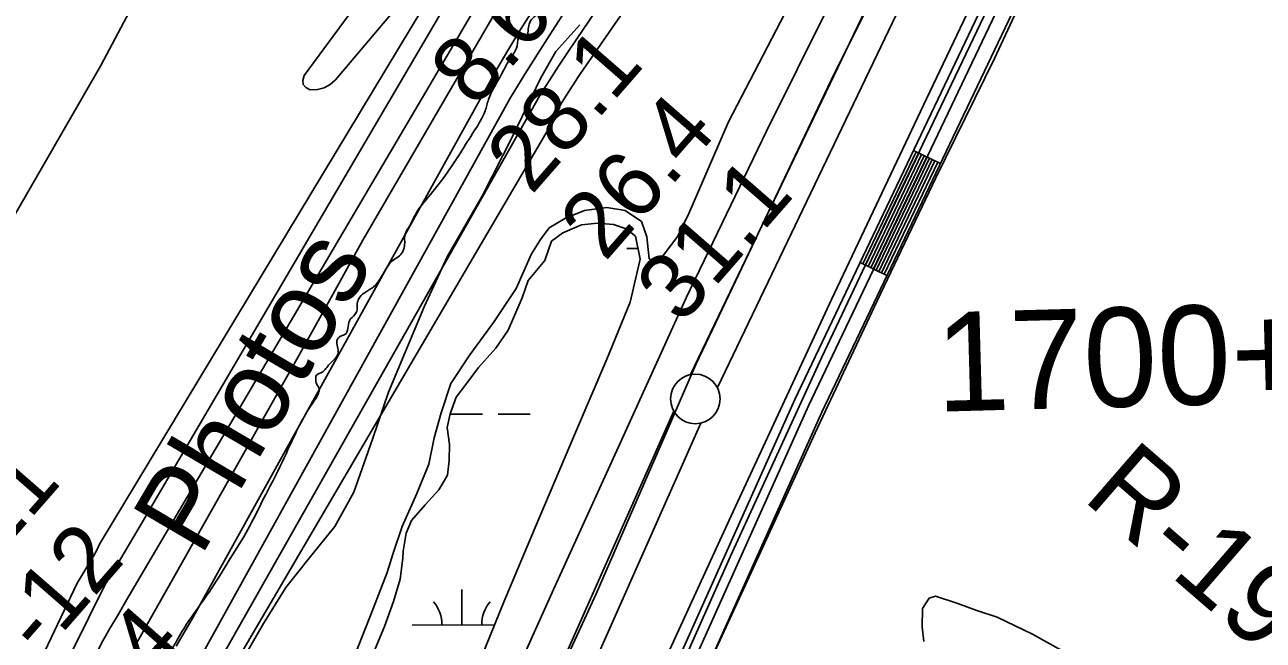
# Model space of a CAD drawing. Extents: x 3324104 to 3361979, y 612876 to 638273.
# Drawn here: x 3339241 to 3340489, y 621966 to 622586 of the extents above; entities that cross this region are included whole.
import ezdxf

# ---------------------------------------------------------------- set-up
doc = ezdxf.new("R2010")
doc.units = 0
for name, color, linetype in [('V-FLOD-BASE', 7, 'Continuous'), ('V-LEVE-TOET', 7, 'Continuous'), ('V-RIVR-EDGE', 7, 'Continuous'), ('V-RIVR-IDEN', 7, 'Continuous'), ('V-RIVR-RANG', 7, 'Continuous'), ('V-RIVR-RANG-IDEN', 7, 'Continuous'), ('V-ROAD-CNTR', 7, 'Continuous'), ('V-SITE-VEGE', 7, 'Continuous'), ('V-SURV-IDEN', 7, 'Continuous'), ('V-SURV-LINE', 7, 'Continuous'), ('V-TOPO-DPTH', 7, 'Continuous'), ('V-TOPO-MAJR', 7, 'Continuous'), ('V-TOPO-MINR', 7, 'Continuous'), ('V-TOPO-SHOR', 7, 'Continuous'), ('V-TOPO-WATR', 7, 'Continuous'), ('V-WETL-SWMP', 7, 'Continuous')]:
    doc.layers.add(name, color=color, linetype=linetype)

msp = doc.modelspace()

# ---------------------------------------------------------------- linework, layer by layer
at = {"layer": 'V-FLOD-BASE'}
msp.add_lwpolyline([(3339312.7, 620882.4), (3339404.9, 621089.8), (3339494.8, 621286.7), (3339586.4, 621493.4), (3339673.4, 621686.8), (3339741.3, 621847.5), (3339817, 622012.2), (3339917.6, 622243.4), (3340054, 622530.2), (3340122.8, 622669), (3340197.7, 622825.3), (3340261.4, 622955.1), (3340303.3, 623031), (3340345.5, 623087.2), (3340405.7, 623158.4), (3340514.4, 623282.9), (3340676.8, 623471.8)], dxfattribs=at)
at = {"layer": 'V-LEVE-TOET'}
for points in [[(3339416.8, 620890.1), (3339510.6, 621102.4), (3339609.6, 621324.5), (3339704.8, 621540.3), (3339774.2, 621702.3), (3339864.8, 621898.5), (3339953.2, 622091.1), (3340054.1, 622308.9), (3340149.8, 622511.3), (3340261.8, 622746.5), (3340341.6, 622906.9), (3340382.1, 622977.2), (3340453.4, 623072.9), (3340537.4, 623166.2), (3340664.9, 623312.1), (3340768.6, 623435.3)], [(3340579.5, 623411.9), (3340453.5, 623271.6), (3340338.8, 623133.2), (3340263.9, 623034), (3340226.3, 622965.8), (3340182, 622876.5), (3340112.2, 622727.8), (3339988.7, 622478.8), (3339907.9, 622310.7), (3339844.7, 622171.7), (3339774.1, 622016.8), (3339706.5, 621866.6), (3339613.4, 621655), (3339536.3, 621491.7), (3339464, 621327.6), (3339384.4, 621148.9), (3339298.2, 620958.3), (3339251.4, 620856.3)]]:
    msp.add_lwpolyline(points, dxfattribs=at)
at = {"layer": 'V-RIVR-EDGE'}
msp.add_spline([(3338849.5, 620833.7), (3338863.9, 620858.4), (3338873.2, 620877), (3338879.5, 620892.9), (3338887.7, 620911.1), (3338889.2, 620920.8), (3338889.3, 620930.9), (3338889.3, 620936.7), (3338892.8, 620944.8), (3338909.2, 620979.3), (3338928.6, 621017.7), (3338934.9, 621032.8), (3338933, 621036.3), (3338935.3, 621042.1), (3338955.2, 621075.8), (3338956.3, 621080), (3338951.3, 621082.4), (3338952.5, 621087.4), (3338954, 621094.8), (3338957.5, 621099.4), (3338963, 621104.8), (3338961.4, 621110.7), (3338960.7, 621117.6), (3338962.2, 621121.5), (3338980.9, 621151.3), (3338987.5, 621160.2), (3338994.6, 621173), (3339001.6, 621180.4), (3339008.6, 621185.8), (3339012.8, 621191.6), (3339013.6, 621197), (3339013.2, 621200.9), (3339009.8, 621206.7), (3339008.2, 621211.8), (3339009, 621213.7), (3339012.5, 621216.8), (3339014.8, 621221.1), (3339014.9, 621226.5), (3339018.4, 621227.2), (3339028, 621227.6), (3339031.2, 621232.3), (3339035.1, 621243.9), (3339039.8, 621256.3), (3339042.9, 621268.7), (3339045.6, 621270.2), (3339049.9, 621273.7), (3339052.6, 621276.8), (3339055.3, 621283.8), (3339058.5, 621297.7), (3339063.5, 621308.2), (3339066.3, 621319), (3339072.9, 621338), (3339074.5, 621340.7), (3339071.8, 621346.2), (3339071.4, 621350.8), (3339070.6, 621355.9), (3339070.6, 621360.9), (3339074.6, 621374.9), (3339080, 621383.4), (3339091.3, 621402), (3339101.8, 621418.6), (3339106.9, 621432.2), (3339108.9, 621448.5), (3339114.7, 621460.9), (3339121.7, 621472.9), (3339138.1, 621494.5), (3339146.6, 621512.7), (3339150.9, 621515.8), (3339154, 621517), (3339157.5, 621520.5), (3339162.2, 621524.7), (3339162.6, 621530.9), (3339163, 621535.2), (3339166.5, 621539.4), (3339173.9, 621548.4), (3339187.9, 621560), (3339202.3, 621575.4), (3339208.5, 621582), (3339220.9, 621601.4), (3339227.2, 621611.8), (3339228.3, 621618.4), (3339232.6, 621620.7), (3339234.6, 621627.7), (3339234.6, 621632.4), (3339233.8, 621643.2), (3339233.9, 621652.9), (3339235, 621660.7), (3339237.8, 621668.8), (3339245.6, 621681.6), (3339256.4, 621692), (3339259.6, 621702.1), (3339260.4, 621709.5), (3339267.8, 621721.9), (3339275.9, 621735.4), (3339287.3, 621761), (3339293.1, 621772.6), (3339304, 621793.5), (3339318, 621822.9), (3339329.7, 621836.9), (3339335.2, 621843.1), (3339330.5, 621848.9), (3339330.5, 621851.6), (3339333.3, 621855.9), (3339336.4, 621859.7), (3339342.2, 621865.5), (3339347.6, 621869.8), (3339357, 621888), (3339376.1, 621923.6), (3339382.7, 621941.8), (3339386.6, 621950.8), (3339393.2, 621962.8), (3339404.5, 621981.7), (3339427.1, 622013.9), (3339446.2, 622044.5), (3339464.1, 622073.5), (3339479.3, 622102.9), (3339498.8, 622140.9), (3339514.4, 622174.6), (3339531.9, 622205.2), (3339537.7, 622216), (3339537.7, 622219.9), (3339534.7, 622225.7), (3339534.7, 622228.8), (3339534.7, 622231.9), (3339539.7, 622235), (3339547.5, 622242.8), (3339556.8, 622254), (3339556.8, 622259.8), (3339555.7, 622266.4), (3339558.4, 622271.4), (3339563.9, 622273.7), (3339568.6, 622287.7), (3339574, 622293.9), (3339576.3, 622298.5), (3339576.4, 622305.1), (3339577.9, 622309.8), (3339583.4, 622315.6), (3339592.7, 622321.8), (3339605.1, 622339.6), (3339611, 622347.3), (3339621.1, 622355.4), (3339623.8, 622361.6), (3339624.2, 622367.4), (3339624.6, 622374.8), (3339628.1, 622381.4), (3339634.7, 622394.2), (3339652.6, 622417.8), (3339667, 622436.8), (3339680.3, 622456.9), (3339694.3, 622479), (3339705.2, 622499.1), (3339708.7, 622510.7), (3339714.6, 622523.5), (3339723.1, 622538.6), (3339729.4, 622550.2), (3339737.9, 622567.3), (3339738.7, 622571.9), (3339742.2, 622573.5), (3339746.9, 622573.8), (3339748.4, 622577.7), (3339749.2, 622585.1), (3339752, 622591.3), (3339757.8, 622596.7), (3339769.1, 622612.6), (3339778.4, 622620.3), (3339791.2, 622628), (3339795.5, 622636.5), (3339804.1, 622654), (3339820.4, 622682.2), (3339834.5, 622707.8), (3339891.3, 622796.9), (3339910, 622829.4), (3339944.6, 622882.4), (3339978.1, 622936.2), (3339998.7, 622964.9), (3340017.1, 622997.8), (3340021, 623017.2), (3340025.7, 623025.3), (3340038.9, 623040.4), (3340052.9, 623059.4), (3340070.8, 623091.9), (3340085.6, 623112.8), (3340108.6, 623149.2), (3340144.4, 623201.5), (3340174, 623254.2), (3340198.1, 623280.1), (3340221.4, 623307.2), (3340237, 623327.3), (3340244.4, 623342), (3340256.8, 623363.3), (3340272.8, 623384.6), (3340289.1, 623408.2), (3340302.8, 623428.7), (3340311.7, 623438.8), (3340319.5, 623450.4), (3340319.5, 623457.8), (3340325, 623465.9), (3340333.5, 623476.7), (3340341.3, 623483.3), (3340352.2, 623496.5), (3340367.4, 623520.1), (3340394.2, 623560), (3340400.1, 623574.3), (3340403.2, 623588.6), (3340409.1, 623600.7), (3340420.7, 623609.9), (3340437, 623624.6), (3340446.4, 623639.7), (3340451.1, 623650.6), (3340458.1, 623662.2), (3340477.1, 623683.9), (3340488, 623697)], degree=3, dxfattribs=at)
at = {"layer": 'V-ROAD-CNTR'}
for p, q in [((3340163.9, 622446.2), (3340136.8, 622459.1)), ((3340110.1, 622333.4), (3340083, 622346.3))]:
    msp.add_line(p, q, dxfattribs=at)
for points in [[(3340841.4, 623447.3), (3340749.1, 623337.6), (3340645.2, 623213.8), (3340452.8, 622986.1), (3340414.2, 622935.4), (3340385.2, 622894.7), (3340357.9, 622843.7), (3340267.3, 622663.5), (3340044.5, 622195.6), (3339766.5, 621575.5), (3339542.5, 621063.3), (3339452.6, 620864.7), (3339341.9, 620612.8)], [(3340726.1, 623356.9), (3340622.3, 623233.1), (3340429.4, 623004.9), (3340390, 622953.2), (3340359.7, 622910.5), (3340331.3, 622857.5), (3340240.4, 622676.7), (3340017.2, 622208.2), (3339739.1, 621587.6), (3339515.1, 621075.5), (3339425.2, 620876.9), (3339314.4, 620624.9)], [(3340737.6, 623347.3), (3340633.8, 623223.5), (3340441.1, 622995.5), (3340402.1, 622944.3), (3340372.4, 622902.6), (3340344.6, 622850.6), (3340253.9, 622670.1), (3340030.9, 622201.9), (3339752.8, 621581.6), (3339528.8, 621069.4), (3339438.9, 620870.8), (3339328.1, 620618.8)], [(3340139.5, 622457.8), (3340085.7, 622345)], [(3340142.2, 622456.5), (3340088.4, 622343.7)], [(3340144.9, 622455.3), (3340091.2, 622342.4)], [(3340147.6, 622454), (3340093.9, 622341.1)], [(3340150.3, 622452.7), (3340096.6, 622339.8)], [(3340153, 622451.4), (3340099.3, 622338.5)], [(3340155.7, 622450.1), (3340102, 622337.2)], [(3340158.4, 622448.8), (3340104.7, 622335.9)], [(3340161.2, 622447.5), (3340107.4, 622334.7)]]:
    msp.add_lwpolyline(points, dxfattribs=at)
at = {"layer": 'V-SITE-VEGE'}
for p, q in [((3340021.5, 622625.3), (3339950.6, 622488)), ((3339776.6, 622559), (3339800.5, 622586)), ((3339761.2, 622532.6), (3339776.6, 622559)), ((3339733, 622474), (3339761.2, 622532.6)), ((3339950.6, 622488), (3339910.4, 622395.8)), ((3339702.7, 622414), (3339733, 622474)), ((3339667.4, 622352.7), (3339702.7, 622414)), ((3339805.3, 622398.9), (3339786.1, 622390.9)), ((3339828, 622401.9), (3339805.3, 622398.9)), ((3339846.2, 622398.7), (3339828, 622401.9)), ((3339862.9, 622387.7), (3339846.2, 622398.7)), ((3339786.1, 622390.9), (3339769.7, 622381.4)), ((3339868.2, 622372.1), (3339862.9, 622387.7)), ((3339910.4, 622395.8), (3339899.3, 622372.8)), ((3339769.7, 622381.4), (3339760.9, 622369.6)), ((3339870.5, 622350.2), (3339868.2, 622372.1)), ((3339899.3, 622372.8), (3339878.2, 622345)), ((3339760.9, 622369.6), (3339752.1, 622355)), ((3339643.7, 622301.8), (3339667.4, 622352.7)), ((3339752.1, 622355), (3339736.5, 622320.1)), ((3339878.2, 622345), (3339870.5, 622350.2)), ((3339736.5, 622320.1), (3339713.8, 622286)), ((3339607.8, 622215.8), (3339643.7, 622301.8)), ((3339713.8, 622286), (3339689.8, 622253.4)), ((3339689.8, 622253.4), (3339670.8, 622224.3)), ((3339670.8, 622224.3), (3339661, 622194.9)), ((3339591.9, 622168.2), (3339607.8, 622215.8)), ((3339661, 622194.9), (3339654, 622169.6)), ((3339573, 622115), (3339591.9, 622168.2)), ((3339654, 622169.6), (3339648.5, 622142.9)), ((3339648.5, 622142.9), (3339636.5, 622113.6)), ((3339553.9, 622080.2), (3339573, 622115)), ((3339636.5, 622113.6), (3339621.6, 622080.1)), ((3339527.8, 622048.4), (3339553.9, 622080.2)), ((3339621.6, 622080.1), (3339612.5, 622053.5)), ((3339504.5, 622018.6), (3339527.8, 622048.4)), ((3339612.5, 622053.5), (3339606.4, 622033.9)), ((3339606.4, 622033.9), (3339589.9, 621990.5)), ((3339481.8, 621982.4), (3339504.5, 622018.6)), ((3339589.9, 621990.5), (3339571.2, 621943.7)), ((3339459, 621942.7), (3339481.8, 621982.4))]:
    msp.add_line(p, q, dxfattribs=at)
msp.add_lwpolyline([(3340147.3, 621964.4), (3340145.5, 621979.2), (3340146, 621997.5), (3340152.5, 622007.9), (3340158.9, 622009.9), (3340180.6, 622003.1), (3340200.8, 621995.6), (3340221.1, 621988.7), (3340256.6, 621971.7), (3340294.8, 621950.4)], dxfattribs=at)
at = {"layer": 'V-SURV-LINE'}
for points in [[(3339912.1, 622233.3), (3340280.8, 623002.5)], [(3340307.9, 622989.5), (3339939.2, 622220.3)], [(3338630.6, 619347.2), (3339895.2, 622196.6)], [(3339922.6, 622184.4), (3338658, 619335)]]:
    msp.add_lwpolyline(points, dxfattribs=at)
msp.add_circle((3339917, 622208.8), 25, dxfattribs=at)
at = {"layer": 'V-TOPO-DPTH'}
for points in [[(3340211.5, 623382.7), (3340179.7, 623331.9), (3340147.4, 623281.5), (3340104.8, 623215.9), (3340087.3, 623189), (3340069.8, 623162.2), (3340052.3, 623135.4), (3340034.7, 623108.6), (3340008.7, 623068.9), (3339977.8, 623022.4), (3339946.8, 622976.1), (3339915.4, 622930), (3339883.8, 622884.1), (3339731.3, 622664.2), (3339344.2, 622006.7), (3339335.7, 621992)], [(3340211.5, 623382.7), (3340179.7, 623331.9), (3340147.4, 623281.5), (3340104.8, 623215.9), (3340087.3, 623189), (3340069.8, 623162.2), (3340052.3, 623135.4), (3340034.7, 623108.6), (3340008.7, 623068.9), (3339977.8, 623022.4), (3339946.8, 622976.1), (3339915.4, 622930), (3339883.8, 622884.1), (3339731.3, 622664.2), (3339344.2, 622006.7), (3339335.7, 621992)], [(3339189.5, 622322.2), (3339317.9, 622544.8), (3339332.4, 622572.2), (3339347.1, 622599.5), (3339361.9, 622626.7), (3339377.2, 622653.6), (3339393, 622680.2), (3339409.5, 622706.4), (3339426.5, 622732.3), (3339458.4, 622779.1), (3339467.5, 622792.2), (3339476.7, 622805.1), (3339486.2, 622817.8), (3339495.9, 622830.4), (3339670.1, 623051.9), (3339706.3, 623097.7), (3339742.6, 623143.4), (3339779.2, 623188.8), (3339816, 623234.2), (3339876.2, 623308.1), (3339882.9, 623316.3), (3339889.7, 623324.6), (3339896.4, 623332.9), (3339903.2, 623341.2)], [(3339903.2, 623341.2), (3339896.4, 623332.9), (3339889.7, 623324.6), (3339882.9, 623316.3), (3339876.2, 623308.1), (3339816, 623234.2), (3339779.2, 623188.8), (3339742.6, 623143.4), (3339706.3, 623097.7), (3339670.1, 623051.9), (3339495.9, 622830.4), (3339486.2, 622817.8), (3339476.7, 622805.1), (3339467.5, 622792.2), (3339458.4, 622779.1), (3339426.5, 622732.3), (3339409.5, 622706.4), (3339393, 622680.2), (3339377.2, 622653.6), (3339361.9, 622626.7), (3339347.1, 622599.5), (3339332.4, 622572.2), (3339317.9, 622544.8), (3339189.5, 622322.2)], [(3339655.3, 622624.3), (3339316.8, 622062.3), (3339314, 622056.5), (3339311, 622050.9), (3339307.7, 622045.3), (3339301, 622034.2), (3339294.2, 622023.1), (3339008.8, 621423.3)], [(3339008.8, 621423.3), (3339294.2, 622023.1), (3339301, 622034.2), (3339307.7, 622045.3), (3339311, 622050.9), (3339314, 622056.5), (3339316.8, 622062.3), (3339655.3, 622624.3)], [(3339393.8, 621959.7), (3339409.7, 621986.5), (3339716.9, 622541.3), (3339728.1, 622560), (3339739.3, 622578.5), (3339750.8, 622597)], [(3339335.7, 621992), (3339327.2, 621977.3), (3339318.8, 621962.5), (3339193.7, 621707.1), (3339016.1, 621381.5), (3339006.6, 621366.4), (3338671.8, 620563.1), (3338447.8, 619983.3), (3338443.5, 619975.2), (3338075.2, 619243.7), (3338070.3, 619226.6), (3338065.4, 619209.5), (3338060.5, 619192.4), (3337782.6, 618500.7), (3337775.9, 618479.7), (3337769.2, 618458.6), (3337693.7, 618273.5)], [(3339335.7, 621992), (3339327.2, 621977.3), (3339318.8, 621962.5), (3339193.7, 621707.1), (3339016.1, 621381.5), (3339006.6, 621366.4), (3338671.8, 620563.1), (3338447.8, 619983.3), (3338443.5, 619975.2), (3338075.2, 619243.7), (3338070.3, 619226.6), (3338065.4, 619209.5), (3338060.5, 619192.4), (3337782.6, 618500.7), (3337775.9, 618479.7), (3337769.2, 618458.6), (3337693.7, 618273.5)]]:
    msp.add_lwpolyline(points, dxfattribs=at)
at = {"layer": 'V-TOPO-MAJR'}
msp.add_lwpolyline([(3339426.9, 621896.9), (3339772.1, 622486.1), (3339773.5, 622490), (3339775.1, 622493.8), (3339776.8, 622497.6), (3339778.7, 622501.2), (3339780.8, 622504.8), (3339791.3, 622521.5), (3339793.8, 622525.3), (3339796.3, 622529.1), (3339798.8, 622532.9), (3339801.4, 622536.7), (3340149.5, 623039.5)], dxfattribs=at)
at = {"layer": 'V-TOPO-MINR'}
for points in [[(3339025.5, 621422.5), (3339322.3, 622021.7), (3339338.1, 622048), (3339360.1, 622084.8), (3339370.6, 622102.8), (3339669.8, 622613.3), (3339681.1, 622629), (3339692.2, 622644.7), (3339703.4, 622660.4), (3339769, 622753.1), (3339812.5, 622815.4), (3339855.6, 622878), (3339897.9, 622941.2), (3339939.7, 623004.7), (3340030.3, 623144.4), (3340041.3, 623161.2), (3340052.2, 623178.1), (3340063.1, 623195), (3340074, 623211.9), (3340107.1, 623263.2), (3340432.9, 623805.1)], [(3339423.9, 621920.4), (3339761.8, 622517), (3339770.4, 622530.6), (3339779, 622544.1), (3339787.9, 622557.5), (3339796.8, 622570.9), (3339982.4, 622844.6), (3340010.3, 622885.5), (3340038.3, 622926.2), (3340066.6, 622966.8), (3340095.1, 623007.2), (3340109, 623026.8), (3340130.6, 623057.4), (3340152.1, 623088), (3340173.6, 623118.7), (3340495.5, 623624)], [(3338742.8, 620501.6), (3339044.3, 621319.6), (3339375.8, 621881.1), (3339386.5, 621898.5), (3339397.3, 621915.8), (3339408.3, 621933), (3339419.4, 621950.1), (3339730.5, 622511.9), (3339745.4, 622536.1), (3339760.5, 622560.2), (3339775.9, 622584.2), (3339791.4, 622608), (3339834.8, 622673.6), (3339872.3, 622730.1), (3339910.1, 622786.4), (3339948.2, 622842.4), (3339986.6, 622898.3), (3340104.7, 623069.1), (3340117.8, 623088.1), (3340130.9, 623107.2), (3340143.9, 623126.3), (3340156.9, 623145.4), (3340379.3, 623493.6)], [(3339351.9, 621958.9), (3339448.5, 622129.6), (3339482.1, 622189.3), (3339515.6, 622249), (3339548.9, 622308.8), (3339582, 622368.7), (3339712.1, 622592.3), (3339716.3, 622598.5), (3339720.4, 622604.6), (3339724.6, 622610.8), (3340017.4, 623042.9), (3340029.1, 623060.2), (3340040.7, 623077.4), (3340052.3, 623094.7), (3340063.9, 623112.1), (3340075.4, 623129.4), (3340086.9, 623146.8), (3340098.4, 623164.2), (3340109.8, 623181.6), (3340186.3, 623298.3), (3340235.7, 623374.2)], [(3339903.2, 623341.2), (3339896.4, 623332.9), (3339889.7, 623324.6), (3339882.9, 623316.3), (3339876.2, 623308.1), (3339816, 623234.2), (3339779.2, 623188.8), (3339742.6, 623143.4), (3339706.3, 623097.7), (3339670.1, 623051.9), (3339495.9, 622830.4), (3339486.2, 622817.8), (3339476.7, 622805.1), (3339467.5, 622792.2), (3339458.4, 622779.1), (3339426.5, 622732.3), (3339409.5, 622706.4), (3339393, 622680.2), (3339377.2, 622653.6), (3339361.9, 622626.7), (3339347.1, 622599.5), (3339332.4, 622572.2), (3339317.9, 622544.8), (3339189.5, 622322.2)], [(3339606.8, 622649.2), (3339522.9, 622534.7), (3339521.6, 622529.9), (3339521.9, 622525.8), (3339524.7, 622522.8), (3339529.1, 622520.5), (3339536.4, 622520.8), (3339543.1, 622522.3), (3339549.1, 622525.8), (3339554.5, 622530.5), (3339652.5, 622646.6)], [(3339008.8, 621423.3), (3339294.2, 622023.1), (3339301, 622034.2), (3339307.7, 622045.3), (3339311, 622050.9), (3339314, 622056.5), (3339316.8, 622062.3), (3339655.3, 622624.3)], [(3339393.8, 621959.7), (3339409.7, 621986.5), (3339716.9, 622541.3), (3339728.1, 622560), (3339739.3, 622578.5), (3339750.8, 622597)]]:
    msp.add_lwpolyline(points, dxfattribs=at)
at = {"layer": 'V-TOPO-SHOR'}
for points in [[(3340795.8, 623437.1), (3340661, 623279.3), (3340562.3, 623162.4), (3340456.4, 623032.9), (3340385.1, 622939.3), (3340344.1, 622873.9), (3340296.7, 622778.4), (3340211.5, 622601.9), (3340121.1, 622412.8), (3340044, 622250.2), (3339952.6, 622050.5), (3339899, 621930.4), (3339806.1, 621724.5), (3339741.3, 621575.7), (3339663.8, 621396.2), (3339564.1, 621173.4), (3339484.4, 620991.8), (3339417.4, 620836.8)], [(3340760.8, 623351.2), (3340684.3, 623258), (3340594.4, 623148.3), (3340495.3, 623030.3), (3340422.3, 622940), (3340396.3, 622902.3), (3340372, 622863.4), (3340321.7, 622769.8), (3340265.3, 622653.4), (3340218.5, 622552.1), (3340159.4, 622431.6), (3340100.3, 622307.8), (3340037.8, 622174.8), (3339990.6, 622072), (3339936.4, 621953.5), (3339865.2, 621793.9), (3339806.1, 621657.6), (3339762.5, 621558.5), (3339709.2, 621430.6), (3339642.6, 621279.3), (3339531.8, 621032.3), (3339467.1, 620885.2)]]:
    msp.add_lwpolyline(points, dxfattribs=at)
at = {"layer": 'V-TOPO-WATR'}
for points in [[(3339335.7, 621992), (3339344.2, 622006.7), (3339731.3, 622664.2), (3339883.8, 622884.1), (3339915.4, 622930), (3339946.8, 622976.1), (3339977.8, 623022.4), (3340008.7, 623068.9), (3340034.7, 623108.6), (3340052.3, 623135.4), (3340069.8, 623162.2), (3340087.3, 623189), (3340104.8, 623215.9), (3340147.4, 623281.5), (3340179.7, 623331.9), (3340211.5, 623382.7)], [(3337693.7, 618273.5), (3337769.2, 618458.6), (3337775.9, 618479.7), (3337782.6, 618500.7), (3338060.5, 619192.4), (3338065.4, 619209.5), (3338070.3, 619226.6), (3338075.2, 619243.7), (3338443.5, 619975.2), (3338447.8, 619983.3), (3338671.8, 620563.1), (3339006.6, 621366.4), (3339016.1, 621381.5), (3339193.7, 621707.1), (3339318.8, 621962.5), (3339327.2, 621977.3), (3339335.7, 621992)]]:
    msp.add_lwpolyline(points, dxfattribs=at)
at = {"layer": 'V-WETL-SWMP'}
for p, q in [((3339783.6, 622376.1), (3339802.2, 622384.2)), ((3339802.2, 622384.2), (3339818.4, 622385.9)), ((3339818.4, 622385.9), (3339834.6, 622384.8)), ((3339834.6, 622384.8), (3339847.2, 622380.3)), ((3339772.2, 622367.9), (3339783.6, 622376.1)), ((3339847.2, 622380.3), (3339856.9, 622373)), ((3339856.9, 622373), (3339861.3, 622349.7)), ((3339765.4, 622348.4), (3339772.2, 622367.9)), ((3339848.1, 622360.3), (3339859.3, 622360.3)), ((3339748.7, 622328.3), (3339765.4, 622348.4)), ((3339861.3, 622349.7), (3339851.2, 622306.2)), ((3339742.6, 622310.8), (3339748.7, 622328.3)), ((3339728.5, 622278), (3339742.6, 622310.8)), ((3339851.2, 622306.2), (3339828, 622248.8)), ((3339716.1, 622259.9), (3339728.5, 622278)), ((3339698.7, 622240.5), (3339716.1, 622259.9)), ((3339828, 622248.8), (3339795.2, 622172.7)), ((3339687.8, 622226), (3339698.7, 622240.5)), ((3339676.1, 622210.7), (3339687.8, 622226)), ((3339670.1, 622193.9), (3339676.1, 622210.7)), ((3339667, 622179.9), (3339670.1, 622193.9)), ((3339670.5, 622193.5), (3339702.5, 622193.5)), ((3339718.5, 622193.6), (3339750.5, 622193.6)), ((3339669.4, 622162.9), (3339667, 622179.9)), ((3339795.2, 622172.7), (3339755.6, 622079.1)), ((3339669, 622146.7), (3339669.4, 622162.9)), ((3339667.3, 622131.9), (3339669, 622146.7)), ((3339658.5, 622117.3), (3339667.3, 622131.9)), ((3339644.7, 622102.1), (3339658.5, 622117.3)), ((3339630.9, 622086.2), (3339644.7, 622102.1)), ((3339625.7, 622073.6), (3339630.9, 622086.2)), ((3339622.5, 622055.4), (3339625.7, 622073.6)), ((3339755.6, 622079.1), (3339724.3, 622005)), ((3339619.7, 622027.2), (3339622.3, 622048.3)), ((3339622.3, 622048.3), (3339622.5, 622055.4)), ((3339612.8, 622004.8), (3339619.7, 622027.2)), ((3339681.7, 621980.9), (3339681.7, 622016.9)), ((3339603.8, 621979.6), (3339612.8, 622004.8)), ((3339724.3, 622005), (3339701.1, 621947.7)), ((3339591.1, 621948.8), (3339603.8, 621979.6)), ((3339631.7, 621980.8), (3339714.6, 621981))]:
    msp.add_line(p, q, dxfattribs=at)
for centre, start, end in [((3339626.5, 621981.3), 359.3282, 40.8718), ((3339737, 621981.5), 139.3282, 180.8718)]:
    msp.add_arc(centre, 35.2, start, end, dxfattribs=at)

# ---------------------------------------------------------------- texts
at = {"layer": 'V-RIVR-IDEN'}
msp.add_text(' Photos', height=83, rotation=59.5554, dxfattribs=at).set_placement((3339402.9, 622021.9))
at = {"layer": 'V-RIVR-RANG'}
for s, rotation, p in [('8.6', 48.9283, (3339695.4, 622500.9)), ('28.1', 48.9283, (3339751.9, 622413.5)), ('26.4', 48.9283, (3339825.9, 622346.2)), ('31.1', 48.9283, (3339903, 622282.5)), ('-11', 48.9012, (3339194.1, 622026.6)), ('-12', 48.9012, (3339258.4, 621948.2)), ('6.4', 48.6183, (3339321.2, 621868.7))]:
    msp.add_text(s, height=67, rotation=rotation, dxfattribs=at).set_placement(p)
at = {"layer": 'V-RIVR-RANG-IDEN'}
msp.add_text('R-196.3', height=83, rotation=319.0745, dxfattribs=at).set_placement((3340305.8, 622108))
at = {"layer": 'V-SURV-IDEN'}
msp.add_text('1700+72.3', height=100, rotation=1.5549, dxfattribs=at).set_placement((3340160.5, 622195.9))

doc.saveas('drawing.dxf')
